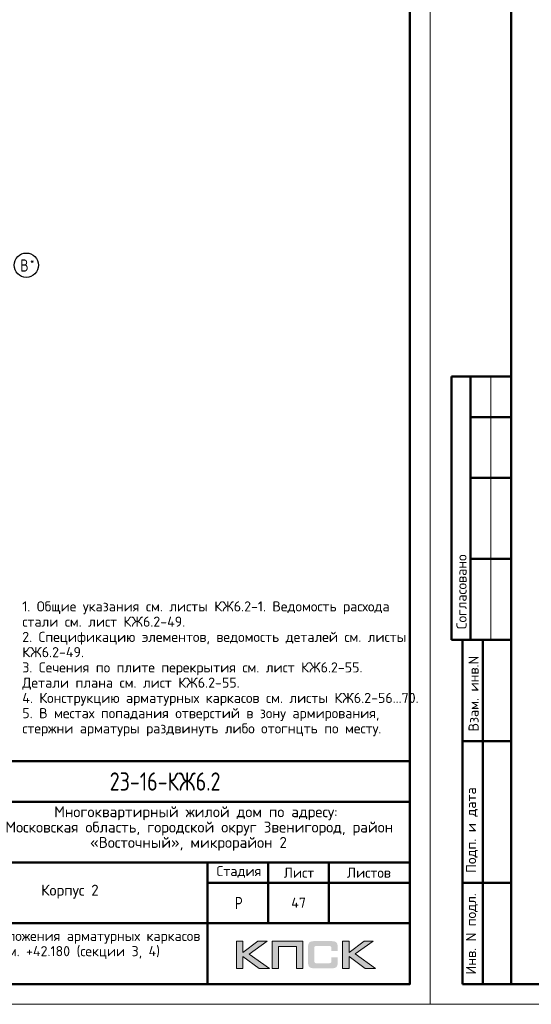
# Model space of a CAD drawing. Header units: millimetres. Extents: x 40580 to 1930067, y -240640 to 81020.
# Tile 659 of 686: x 1750308 to 1762950, y -239550 to -215239. Entities that reach past the tile are written whole.
import ezdxf

# ---------------------------------------------------------------- set-up
doc = ezdxf.new("R2010")
doc.units = ezdxf.units.MM
doc.linetypes.add('CENTER', pattern=[2, 1.25, -0.25, 0.25, -0.25])
for name, color, linetype, lineweight in [('Standard', 7, 'Continuous', 25), ('Обрамление проемов стержнями', 7, 'Continuous', 25), ('ОСИ', 7, 'CENTER', 15)]:
    doc.layers.add(name, color=color, linetype=linetype, lineweight=lineweight)
doc.styles.add('GOST 2.304', font='isocpeur.ttf', dxfattribs={"width": 0.8})
doc.styles.add('ISOCPEUR', font='isocpeur.ttf')
doc.styles.get("Standard").update_dxf_attribs({"font": 'isocpeur.ttf'})

msp = doc.modelspace()

# ---------------------------------------------------------------- hatches: boundary and pattern name
h = msp.add_hatch(color=256)
h.paths.add_polyline_path([(1756422.9, -237992.8), (1756195.4, -237992.8), (1755823.4, -238272.9), (1755823.4, -237992.8), (1755665.7, -237992.8), (1755665.7, -238664.9), (1755823.4, -238664.9), (1755823.4, -238369.7), (1756225.8, -238664.9), (1756477.5, -238664.9), (1755976.9, -238309.5)])
h.paths.add_polyline_path([(1756705.7, -238119.4), (1757151, -238119.4), (1757151, -238664.9), (1757307.3, -238664.9), (1757307.3, -237992.8), (1757140.7, -237992.8), (1756549.5, -237992.8), (1756549.5, -238151.8), (1756549.5, -238664.9), (1756705.7, -238664.9)])
h.paths.add_polyline_path([(1758445.5, -237989.4), (1758287.8, -237989.4), (1758287.8, -238662.2), (1758445.5, -238662.2), (1758445.5, -238366.2), (1758847.9, -238662.2), (1759099.6, -238662.2), (1758599, -238306), (1759045, -237989.4), (1758818.2, -237989.4), (1758445.5, -238269.4)])
msp.add_hatch(color=256).paths.add_polyline_path([(1758156.4, -238064), (1758154.4, -238056.4), (1758151.6, -238050.2), (1758148.1, -238044), (1758144.7, -238037.8), (1758141.2, -238032.9), (1758137.1, -238028.1), (1758132.9, -238023.2), (1758128.8, -238019.1), (1758123.2, -238015.6), (1758117.7, -238011.5), (1758111.5, -238008), (1758104.6, -238005.3), (1758097.7, -238002.5), (1758090.1, -237999.7), (1758082.4, -237997.7), (1758064.5, -237994.2), (1758045.1, -237991.4), (1758023.7, -237990), (1758000.2, -237989.4), (1757599.1, -237989.4), (1757575.6, -237990), (1757554.9, -237991.4), (1757534.8, -237994.2), (1757517.5, -237997.7), (1757509.2, -238000.4), (1757501.6, -238002.5), (1757494.7, -238005.3), (1757488.5, -238008.7), (1757482.2, -238011.5), (1757476, -238015.6), (1757471.2, -238019.1), (1757466.3, -238023.2), (1757462.2, -238028.1), (1757458.7, -238032.9), (1757454.6, -238037.8), (1757451.1, -238044), (1757448.4, -238050.2), (1757445.6, -238057.1), (1757442.8, -238064), (1757440.8, -238071.6), (1757437.3, -238088.2), (1757434.5, -238106.2), (1757432.5, -238126.3), (1757432.5, -238148.4), (1757432.5, -238502.4), (1757432.5, -238524.6), (1757434.5, -238544.6), (1757437.3, -238563.3), (1757440.8, -238579.9), (1757442.8, -238587.5), (1757445.6, -238594.4), (1757448.4, -238601.3), (1757451.1, -238607.5), (1757454.6, -238613.1), (1757458.7, -238618.6), (1757462.2, -238623.4), (1757466.3, -238628.3), (1757471.2, -238632.4), (1757476.7, -238635.9), (1757482.2, -238639.3), (1757488.5, -238642.8), (1757494.7, -238646.3), (1757502.3, -238648.3), (1757509.2, -238651.1), (1757517.5, -238653.2), (1757534.8, -238657.3), (1757554.9, -238659.4), (1757576.3, -238661.5), (1757599.1, -238662.2), (1758000.2, -238662.2), (1758023.7, -238661.5), (1758045.1, -238660.1), (1758064.5, -238657.3), (1758081.8, -238653.9), (1758090.1, -238651.1), (1758097.7, -238649), (1758104.6, -238646.3), (1758111.5, -238642.8), (1758117.7, -238640), (1758123.2, -238635.9), (1758128.8, -238632.4), (1758132.9, -238628.3), (1758137.1, -238624.1), (1758141.2, -238618.6), (1758144.7, -238613.8), (1758148.1, -238607.5), (1758151.6, -238601.3), (1758154.4, -238595.1), (1758156.4, -238587.5), (1758159.2, -238579.9), (1758162.7, -238563.3), (1758165.4, -238545.3), (1758166.8, -238524.6), (1758167.5, -238502.4), (1758167.5, -238391.1), (1758010.5, -238391.1), (1758010.5, -238481.7), (1758010.5, -238487.9), (1758009.8, -238494.1), (1758008.5, -238499.7), (1758007.1, -238505.2), (1758005, -238510), (1758002.9, -238514.2), (1758000.2, -238518.3), (1757996.7, -238521.8), (1757993.2, -238525.2), (1757989.1, -238528), (1757984.3, -238530.1), (1757979.4, -238532.2), (1757974.6, -238533.5), (1757968.4, -238534.2), (1757962.1, -238534.9), (1757955.9, -238535.6), (1757632.3, -238535.6), (1757626.8, -238534.9), (1757621.9, -238534.2), (1757617.8, -238532.2), (1757613.6, -238530.1), (1757609.5, -238527.3), (1757606, -238524.6), (1757602.6, -238521.1), (1757599.8, -238516.9), (1757597, -238512.8), (1757595, -238508.6), (1757592.9, -238503.8), (1757591.5, -238499), (1757589.4, -238489.3), (1757588.7, -238479.6), (1757588.7, -238156.7), (1757588.7, -238151.2), (1757589.4, -238145.6), (1757590.8, -238140.8), (1757592.2, -238135.9), (1757593.6, -238131.8), (1757595.6, -238128.3), (1757598.4, -238124.9), (1757601.2, -238121.4), (1757604.6, -238118.7), (1757608.1, -238115.9), (1757612.2, -238113.8), (1757616.4, -238112.4), (1757621.2, -238111.1), (1757626.1, -238110.4), (1757631.6, -238109.7), (1757637.1, -238109.7), (1757955.9, -238109.7), (1757962.1, -238109.7), (1757968.4, -238110.4), (1757973.9, -238111.7), (1757978.7, -238113.1), (1757983.6, -238115.2), (1757988.4, -238117.3), (1757992.6, -238120.7), (1757996, -238123.5), (1757999.5, -238127.6), (1758002.2, -238131.8), (1758005, -238135.9), (1758007.1, -238140.8), (1758008.5, -238145.6), (1758009.8, -238151.2), (1758010.5, -238157.4), (1758010.5, -238163.6), (1758010.5, -238237.6), (1758167.5, -238237.6), (1758167.5, -238148.4), (1758166.8, -238126.3), (1758165.4, -238106.2), (1758162.7, -238088.2), (1758158.5, -238071.6)])

# ---------------------------------------------------------------- linework, layer by layer
at = {"lineweight": 0}
for points in [[(1755665.7, -238664.9), (1755665.7, -237992.8), (1755823.4, -237992.8), (1755823.4, -238272.9), (1756195.4, -237992.8), (1756422.9, -237992.8), (1755976.9, -238309.5), (1756477.5, -238664.9), (1756225.8, -238664.9), (1755823.4, -238369.7), (1755823.4, -238664.9), (1755665.7, -238664.9)], [(1756705.7, -238664.9), (1756705.7, -238119.4), (1757151, -238119.4), (1757151, -238664.9), (1757307.3, -238664.9), (1757307.3, -237992.8), (1757140.7, -237992.8), (1756549.5, -237992.8), (1756549.5, -238151.8), (1756549.5, -238664.9), (1756705.7, -238664.9)], [(1758287.8, -238662.2), (1758287.8, -237989.4), (1758445.5, -237989.4), (1758445.5, -238269.4), (1758818.2, -237989.4), (1759045, -237989.4), (1758599, -238306), (1759099.6, -238662.2), (1758847.9, -238662.2), (1758445.5, -238366.2), (1758445.5, -238662.2), (1758287.8, -238662.2)]]:
    msp.add_lwpolyline(points, close=True, dxfattribs=at)
at = {"layer": 'Standard', "color": 7, "linetype": 'Continuous', "lineweight": 50, "transparency": 33554687}
for p, q in [((1762450, -224049.7), (1760976.8, -224049.7)), ((1760976.8, -224049.7), (1760976.8, -230549.7)), ((1760976.8, -224049.7), (1760976.8, -230549.7)), ((1761450, -224049.7), (1761450, -230549.7)), ((1762450, -225049.7), (1761450, -225049.7)), ((1762450, -226549.7), (1761450, -226549.7)), ((1762450, -228549.7), (1761450, -228549.7)), ((1760976.8, -230549.7), (1762450, -230549.7)), ((1761250, -239049.7), (1761250, -230549.7)), ((1761250, -239049.7), (1761250, -230549.7)), ((1761750, -239049.7), (1761750, -230549.7)), ((1761250, -233049.7), (1762450, -233049.7)), ((1741450, -233549.8), (1759950, -233549.8)), ((1747950, -234549.8), (1759950, -234549.8)), ((1747950, -236049.8), (1759950, -236049.8)), ((1754950, -237549.8), (1754950, -236049.8)), ((1756450, -237549.8), (1756450, -236049.8)), ((1757950, -237549.8), (1757950, -236049.8)), ((1754950, -236549.8), (1759950, -236549.8)), ((1761250, -236549.7), (1762450, -236549.7)), ((1747950, -237549.8), (1759950, -237549.8)), ((1754950, -239049.8), (1754950, -237549.8)), ((1754950, -239049.8), (1754950, -237549.8)), ((1762450, -239049.7), (1761250, -239049.7))]:
    msp.add_line(p, q, dxfattribs=at)
at = {"layer": 'Standard', "color": 7, "linetype": 'Continuous', "lineweight": 13, "transparency": 33554687}
msp.add_line((1761950, -224049.7), (1761950, -230549.7), dxfattribs=at)
at = {"layer": 'Standard', "color": 7, "linetype": 'Continuous', "lineweight": 25, "transparency": 33554687}
for p, q in [((1759950, -239049.8), (1759950, -233549.8)), ((1741450, -239049.8), (1759950, -239049.8)), ((1741450, -239049.8), (1759950, -239049.8)), ((1741450, -239049.8), (1759950, -239049.8))]:
    msp.add_line(p, q, dxfattribs=at)
at = {"layer": 'Standard', "color": 7, "linetype": 'Continuous', "lineweight": 13, "transparency": 33554687}
for points in [[(1730750, -239549.7), (1760450, -239549.7), (1760450, -197549.7), (1730750, -197549.7), (1730750, -239549.7)], [(1760450, -239549.7), (1802450, -239549.7), (1802450, -209849.7), (1760450, -209849.7), (1760450, -239549.7)]]:
    msp.add_lwpolyline(points, close=True, dxfattribs=at)
at = {"layer": 'Standard', "color": 7, "linetype": 'Continuous', "lineweight": 50, "transparency": 33554687}
for points in [[(1732750, -198049.7), (1759950, -198049.7), (1759950, -239049.7), (1732750, -239049.7), (1732750, -198049.7)], [(1762450, -210349.7), (1801950, -210349.7), (1801950, -239049.7), (1762450, -239049.7), (1762450, -210349.7)]]:
    msp.add_lwpolyline(points, close=True, dxfattribs=at)
at = {"layer": 'ОСИ', "color": 7, "linetype": 'Continuous', "lineweight": -3, "transparency": 33554687}
msp.add_circle((1750470.9, -221300.3), 300, dxfattribs=at)

# ---------------------------------------------------------------- texts
at = {"layer": 'Standard', "color": 7, "linetype": 'Continuous', "lineweight": 50, "transparency": 33554687, "char_height": 250, "attachment_point": 7, "rotation": 90, "style": 'GOST 2.304'}
for s, insert, width in [('\\A1;{\\fISOCPEUR|i0|b0;\\H250.000000;\\W1.000000;\\C7;Согласовано}\\P', (1761350, -230288.3), 2071.875), ('\\A1;{\\fISOCPEUR|i0|b0;\\H250.000000;\\W1.000000;\\C7;Взам. инв.N}\\P', (1761647.9, -232813.9), 1909.099), ('\\A1;{\\fISOCPEUR|i0|b0;\\H250.000000;\\W1.000000;\\C7;Подп. и дата}\\P', (1761624.3, -236307.6), 2197.059), ('\\A1;{\\fISOCPEUR|i0|b0;\\H250.000000;\\W1.000000;\\C7;Инв. N подл.}\\P', (1761624.3, -238815.7), 2021.795)]:
    msp.add_mtext(s, dxfattribs=dict(at, insert=insert, width=width))
at = {"layer": 'Standard', "color": 7, "linetype": 'Continuous', "lineweight": 50, "transparency": 33554687, "insert": (1752532.5, -234274.8), "char_height": 450, "width": 3070.526, "attachment_point": 7, "style": 'GOST 2.304'}
msp.add_mtext('23-16-КЖ6.2', dxfattribs=at)
at = {"layer": 'Standard', "color": 7, "linetype": 'Continuous', "lineweight": 25, "transparency": 33554687, "attachment_point": 7, "style": 'ISOCPEUR'}
for s, insert, char_height, width in [('Многоквартирный\\~жилой\\~дом\\~по\\~адресу:\\~', (1751160, -235004.8), 270, 5717.08), ('Московская\\~область,\\~городской\\~округ\\~Звенигород,\\~район\\~', (1749954, -235382.8), 270, 8136.208), ('«Восточный»,\\~микрорайон\\~2', (1752046.5, -235760.8), 270, 3952.828), ('Стадия', (1755170.5, -236425), 250, 1031.097), ('Лист', (1756833.6, -236425), 250, 782.227), ('Листов', (1758392.8, -236425), 250, 1066.504), ('Корпус\\~2', (1750838, -236939.8), 270, 1362.881), ('\\W0.77;Р', (1755627, -237199.8), 300, 262.931)]:
    msp.add_mtext(s, dxfattribs=dict(at, insert=insert, char_height=char_height, width=width))
at = {"layer": 'Standard', "color": 7, "linetype": 'Continuous', "lineweight": 13, "transparency": 33554687, "insert": (1757200, -237039.8), "char_height": 250, "width": 485.294, "attachment_point": 5, "style": 'ISOCPEUR'}
msp.add_mtext('\\A1;{\\fISOCPEUR|i0|b0;\\H250.000000;\\W1.000000;\\C7;47}\\P', dxfattribs=at)
at = {"layer": 'Standard', "color": 7, "linetype": 'Continuous', "lineweight": 25, "transparency": 33554687, "insert": (1751462.1, -237735.8), "char_height": 250, "width": 6741.875, "attachment_point": 2, "line_spacing_factor": 0.903614, "style": 'ISOCPEUR'}
msp.add_mtext('Схема расположения арматурных каркасов\\Pна отм. +42.180 (секции 3, 4)', dxfattribs=at)
at = {"layer": 'Обрамление проемов стержнями', "color": 7, "linetype": 'Continuous', "lineweight": 13, "transparency": 33554687, "insert": (1750372.3, -229600), "char_height": 250, "width": 9499.928, "attachment_point": 1, "line_spacing_factor": 0.903614}
msp.add_mtext('1. Общие указания см. листы КЖ6.2-1. Ведомость расхода стали см. лист КЖ6.2-49.\\P2. Спецификацию элементов, ведомость деталей см. листы КЖ6.2-49.\\P3. Сечения по плите перекрытия см. лист КЖ6.2-55. Детали плана см. лист КЖ6.2-55.\\P4. Конструкцию арматурных каркасов см. листы КЖ6.2-56...70.\\P5. В местах попадания отверстий в зону армирования, стержни арматуры раздвинуть либо отогнцть по месту.', dxfattribs=at)
at = {"layer": 'ОСИ', "color": 7, "linetype": 'Continuous', "lineweight": 25, "transparency": 33554687, "attachment_point": 7, "style": 'ISOCPEUR'}
for s, insert, char_height, width in [('\\W0.80;В', (1750324.4, -221457.8), 300, 359.83), ('\\W0.80;*', (1750564.4, -221282.8), 180, 215.909)]:
    msp.add_mtext(s, dxfattribs=dict(at, insert=insert, char_height=char_height, width=width))

doc.saveas('drawing.dxf')
